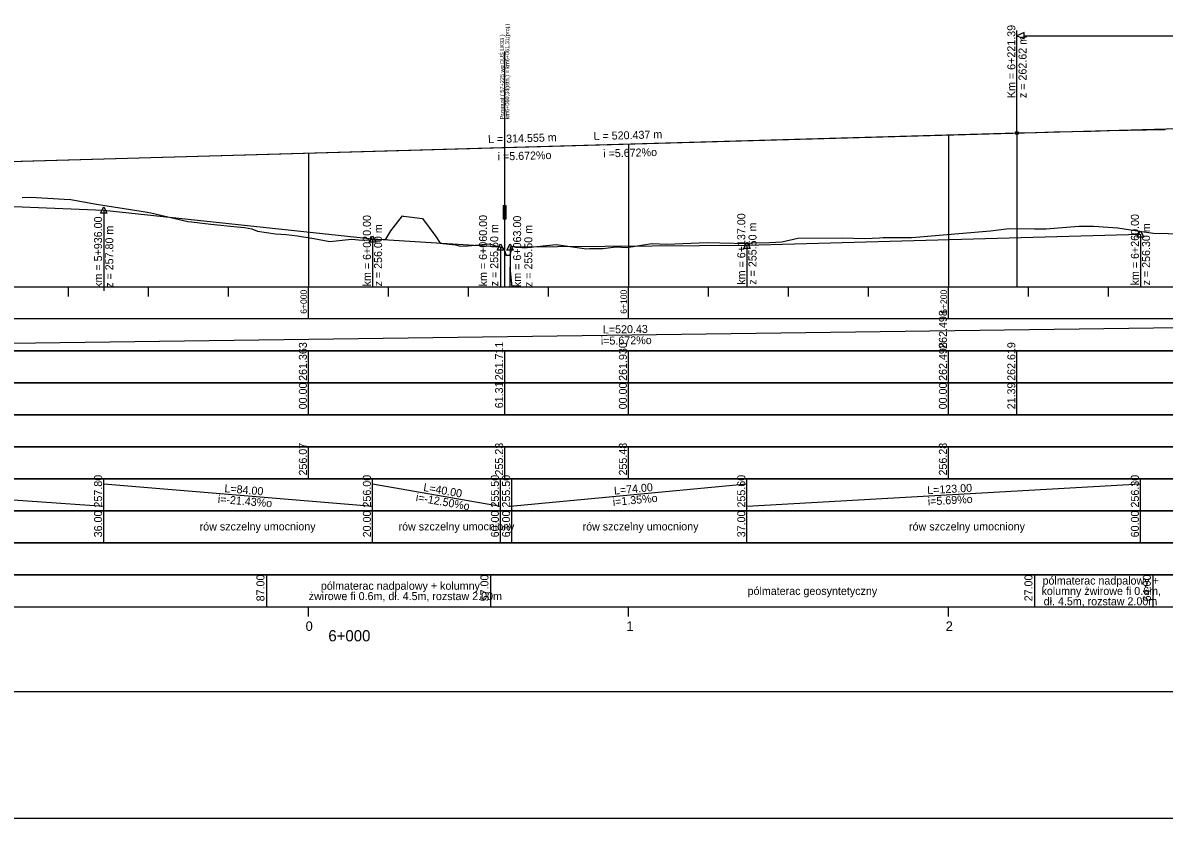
# Model space of a CAD drawing. Extents: x 6445630 to 6518227, y 5499240 to 5511716.
# Drawn here: x 6453041.9 to 6453398.6, y 5506120.7 to 5506369.2 of the extents above; entities that cross this region are included whole.
import ezdxf

# ---------------------------------------------------------------- set-up
doc = ezdxf.new("R2010")
doc.units = 0
for name, color, linetype in [('TOR_PROF-obiekty+opisy', 7, 'Continuous'), ('TOR_PROF-opisy pomocnicze', 7, 'Continuous'), ('TOR_PROF-rowy otwarte', 7, 'Continuous'), ('TOR_PROF-tabelka-geometria T1', 7, 'Continuous'), ('TOR_PROF-tabelka-kilometracja', 7, 'Continuous'), ('TOR_PROF-tabelka-odleglosci T1', 7, 'Continuous'), ('TOR_PROF-tabelka-pochylenia proj T1', 7, 'Continuous'), ('TOR_PROF-tabelka-rodzaj rowu T1', 7, 'Continuous'), ('TOR_PROF-tabelka-rowyT1', 7, 'Continuous'), ('TOR_PROF-tabelka-rzedne istn T1', 7, 'Continuous'), ('TOR_PROF-tabelka-rzedne proj T1', 7, 'Continuous'), ('TOR_PROF-tabelka-teren istniejacy T1', 7, 'Continuous'), ('TOR_PROF-tabelka-warstwa ochronna T1', 7, 'Continuous'), ('TOR_PROF-tor projektowany', 7, 'Continuous'), ('TOR_PROF-uklad odniesienia', 7, 'Continuous'), ('TOR_PROF-warstwa ochronna', 7, 'Continuous'), ('TOR_RAMKI-dodatkowe3', 7, 'Continuous'), ('TOR_RAMKI-MASKA WYCIECIA', 7, 'Continuous')]:
    doc.layers.add(name, color=color, linetype=linetype)

msp = doc.modelspace()

# ---------------------------------------------------------------- linework, layer by layer
at = {"layer": 'TOR_PROF-obiekty+opisy'}
msp.add_line((6453192.52, 5506286.72), (6453192.52, 5506360.27), dxfattribs=at)
for points in [[(6453193, 5506312.06), (6453192.08, 5506312.06), (6453192.08, 5506307.98), (6453193, 5506307.98)], [(6453192.91, 5506311.52), (6453192.16, 5506311.52), (6453192.16, 5506308.52), (6453192.91, 5506308.52)]]:
    msp.add_lwpolyline(points, close=True, dxfattribs=at)
for points in [[(6453193, 5506307.98), (6453193, 5506312.06), (6453192.08, 5506312.06), (6453192.08, 5506307.98), (6453193, 5506307.98)], [(6453192.91, 5506308.52), (6453192.16, 5506308.52), (6453192.16, 5506311.52), (6453192.91, 5506311.52), (6453192.91, 5506308.52)]]:
    msp.add_lwpolyline(points, dxfattribs=at)
at = {"layer": 'TOR_PROF-opisy pomocnicze'}
for p, q in [((6453352.6, 5506334.82), (6453352.6, 5506366.82)), ((6453067.21, 5506310.72), (6453067.21, 5506285.52)), ((6453391.21, 5506303.22), (6453391.21, 5506286.72)), ((6453151.21, 5506301.72), (6453151.21, 5506286.72)), ((6453191.21, 5506299.22), (6453191.21, 5506286.72)), ((6453194.21, 5506299.22), (6453194.17, 5506286.72)), ((6453268.21, 5506299.72), (6453268.21, 5506286.72))]:
    msp.add_line(p, q, dxfattribs=at)
for points in [[(6453352.6, 5506365.22), (6453354.91, 5506364.26), (6453354.91, 5506366.18)], [(6453067.21, 5506311.72), (6453068.21, 5506309.72), (6453066.21, 5506309.72)], [(6453151.21, 5506302.72), (6453152.21, 5506300.72), (6453150.21, 5506300.72)], [(6453391.21, 5506304.22), (6453392.21, 5506302.22), (6453390.21, 5506302.22)], [(6453191.21, 5506300.22), (6453192.21, 5506298.22), (6453190.21, 5506298.22)], [(6453194.21, 5506300.22), (6453195.21, 5506298.22), (6453193.21, 5506298.22)], [(6453268.21, 5506300.72), (6453269.21, 5506298.72), (6453267.21, 5506298.72)]]:
    msp.add_lwpolyline(points, close=True, dxfattribs=at)
msp.add_lwpolyline([(6453354.91, 5506365.22), (6453622.14, 5506365.22)], dxfattribs=at)
msp.add_circle((6453352.6, 5506334.82), 0.5, dxfattribs=at)
at = {"layer": 'TOR_PROF-rowy otwarte'}
for p, q in [((6452967.21, 5506314.72), (6453067.21, 5506310.72)), ((6453067.21, 5506310.72), (6453151.21, 5506301.72)), ((6453268.21, 5506299.72), (6453391.21, 5506303.22)), ((6453151.21, 5506301.72), (6453191.21, 5506299.22)), ((6453194.21, 5506299.22), (6453268.21, 5506299.72))]:
    msp.add_line(p, q, dxfattribs=at)
for points in [[(6453067.21, 5506310.72), (6453067.21, 5506291.72), (6453067.21, 5506286.72), (6453067.21, 5506286.72)], [(6453131.21, 5506303.87), (6453131.21, 5506291.72), (6453131.21, 5506286.72), (6453131.21, 5506286.72)], [(6453391.21, 5506303.22), (6453391.21, 5506291.72), (6453391.21, 5506286.72), (6453391.21, 5506286.72)], [(6453151.21, 5506301.72), (6453151.21, 5506291.72), (6453151.21, 5506286.72), (6453151.21, 5506286.72)], [(6453191.21, 5506299.22), (6453191.21, 5506291.72), (6453191.21, 5506286.72), (6453191.21, 5506286.72)], [(6453194.21, 5506299.22), (6453194.21, 5506291.72), (6453194.71, 5506286.72), (6453194.71, 5506286.72)], [(6453268.21, 5506299.72), (6453268.21, 5506291.72), (6453268.21, 5506286.72), (6453268.21, 5506286.72)]]:
    msp.add_lwpolyline(points, dxfattribs=at)
at = {"layer": 'TOR_PROF-tabelka-geometria T1'}
for points in [[(6452341.21, 5506160.32), (6452367.61, 5506160.32), (6452367.61, 5506160.32), (6452407.61, 5506162.99), (6452407.61, 5506162.99), (6452590.75, 5506162.99), (6452590.75, 5506162.99), (6452630.75, 5506160.32), (6452630.75, 5506160.32), (6454509.94, 5506160.32), (6454509.94, 5506157.65), (6454551.51, 5506157.65), (6454551.51, 5506160.32), (6454558.69, 5506160.32), (6454558.69, 5506164.43), (6454600.28, 5506164.43)], [(6452331.21, 5506160.32), (6454631.21, 5506160.32)]]:
    msp.add_lwpolyline(points, dxfattribs=at)
at = {"layer": 'TOR_PROF-tabelka-kilometracja'}
for points in [[(6453131.21, 5506183.72), (6453131.21, 5506186.72)], [(6453131.21, 5506183.72), (6453131.21, 5506186.72)], [(6453231.21, 5506183.72), (6453231.21, 5506186.72)], [(6453331.21, 5506183.72), (6453331.21, 5506186.72)]]:
    msp.add_lwpolyline(points, dxfattribs=at)
at = {"layer": 'TOR_PROF-tabelka-odleglosci T1'}
msp.add_lwpolyline([(6452331.21, 5506246.72), (6454631.21, 5506246.72), (6454631.21, 5506256.72), (6452331.21, 5506256.72)], close=True, dxfattribs=at)
for points in [[(6453131.21, 5506246.72), (6453131.21, 5506256.72)], [(6453192.52, 5506246.72), (6453192.52, 5506256.72)], [(6453231.21, 5506246.72), (6453231.21, 5506256.72)], [(6453331.21, 5506246.72), (6453331.21, 5506256.72)], [(6453352.6, 5506246.72), (6453352.6, 5506256.72)]]:
    msp.add_lwpolyline(points, dxfattribs=at)
at = {"layer": 'TOR_PROF-tabelka-pochylenia proj T1'}
msp.add_lwpolyline([(6452331.21, 5506266.72), (6454631.21, 5506266.72), (6454631.21, 5506276.72), (6452331.21, 5506276.72)], close=True, dxfattribs=at)
msp.add_lwpolyline([(6452968.1, 5506268.22), (6453488.53, 5506275.22)], dxfattribs=at)
at = {"layer": 'TOR_PROF-tabelka-rodzaj rowu T1'}
msp.add_lwpolyline([(6452331.21, 5506206.72), (6454631.21, 5506206.72), (6454631.21, 5506216.72), (6452331.21, 5506216.72)], close=True, dxfattribs=at)
for points in [[(6453067.21, 5506206.72), (6453067.21, 5506216.72)], [(6453151.21, 5506206.72), (6453151.21, 5506216.72)], [(6453191.21, 5506206.72), (6453191.21, 5506216.72)], [(6453194.71, 5506206.72), (6453194.71, 5506216.72)], [(6453268.21, 5506206.72), (6453268.21, 5506216.72)], [(6453391.21, 5506206.72), (6453391.21, 5506216.72)]]:
    msp.add_lwpolyline(points, dxfattribs=at)
at = {"layer": 'TOR_PROF-tabelka-rowyT1'}
msp.add_lwpolyline([(6452331.21, 5506216.72), (6454631.21, 5506216.72), (6454631.21, 5506226.72), (6452331.21, 5506226.72)], close=True, dxfattribs=at)
for points in [[(6452967.21, 5506225.22), (6453067.21, 5506218.22)], [(6453067.21, 5506216.72), (6453067.21, 5506226.72)], [(6453067.21, 5506225.22), (6453151.21, 5506218.22)], [(6453151.21, 5506216.72), (6453151.21, 5506226.72)], [(6453151.21, 5506225.22), (6453191.21, 5506218.22)], [(6453191.21, 5506216.72), (6453191.21, 5506226.72)], [(6453194.21, 5506218.22), (6453268.21, 5506225.22)], [(6453194.71, 5506216.72), (6453194.71, 5506226.72)], [(6453268.21, 5506216.72), (6453268.21, 5506226.72)], [(6453268.21, 5506218.22), (6453391.21, 5506225.22)], [(6453391.21, 5506216.72), (6453391.21, 5506226.72)]]:
    msp.add_lwpolyline(points, dxfattribs=at)
at = {"layer": 'TOR_PROF-tabelka-rzedne istn T1'}
msp.add_lwpolyline([(6452331.21, 5506236.72), (6454631.21, 5506236.72), (6454631.21, 5506246.72), (6452331.21, 5506246.72)], close=True, dxfattribs=at)
for points in [[(6453131.21, 5506226.72), (6453131.21, 5506236.72)], [(6453192.52, 5506226.72), (6453192.52, 5506236.72)], [(6453231.21, 5506226.72), (6453231.21, 5506236.72)], [(6453331.21, 5506226.72), (6453331.21, 5506236.72)]]:
    msp.add_lwpolyline(points, dxfattribs=at)
at = {"layer": 'TOR_PROF-tabelka-rzedne proj T1'}
msp.add_lwpolyline([(6452331.21, 5506256.72), (6454631.21, 5506256.72), (6454631.21, 5506266.72), (6452331.21, 5506266.72)], close=True, dxfattribs=at)
for points in [[(6453131.21, 5506256.72), (6453131.21, 5506266.72)], [(6453192.52, 5506256.72), (6453192.52, 5506266.72)], [(6453231.21, 5506256.72), (6453231.21, 5506266.72)], [(6453331.21, 5506256.72), (6453331.21, 5506266.72)], [(6453352.6, 5506256.72), (6453352.6, 5506266.72)]]:
    msp.add_lwpolyline(points, dxfattribs=at)
at = {"layer": 'TOR_PROF-tabelka-teren istniejacy T1'}
msp.add_lwpolyline([(6452331.21, 5506226.72), (6454631.21, 5506226.72), (6454631.21, 5506236.72), (6452331.21, 5506236.72)], close=True, dxfattribs=at)
at = {"layer": 'TOR_PROF-tabelka-warstwa ochronna T1'}
msp.add_lwpolyline([(6452331.21, 5506196.72), (6454631.21, 5506196.72), (6454631.21, 5506206.72), (6452331.21, 5506206.72)], close=True, dxfattribs=at)
at = {"layer": 'TOR_PROF-tor projektowany'}
for p, q in [((6452968.1, 5506323.91), (6453488.53, 5506338.67)), ((6453038.05, 5506325.9), (6453352.6, 5506334.82))]:
    msp.add_line(p, q, dxfattribs=at)
for points in [[(6453352.6, 5506334.82), (6453358.39, 5506334.98), (6453364.17, 5506335.13), (6453369.96, 5506335.27), (6453375.74, 5506335.41), (6453381.52, 5506335.54), (6453387.31, 5506335.65), (6453393.09, 5506335.76), (6453398.87, 5506335.86)], [(6453352.6, 5506334.82), (6453352.6, 5506291.72), (6453352.6, 5506286.72), (6453352.6, 5506286.72)], [(6453352.6, 5506334.82), (6453352.6, 5506291.72), (6453352.6, 5506286.72), (6453352.6, 5506286.72)], [(6453231.21, 5506331.38), (6453231.21, 5506291.72), (6453231.21, 5506286.72), (6453231.21, 5506286.72)], [(6453231.21, 5506331.38), (6453231.21, 5506291.72), (6453231.21, 5506286.72), (6453231.21, 5506286.72)], [(6453331.21, 5506334.21), (6453331.21, 5506291.72), (6453331.21, 5506286.72), (6453331.21, 5506286.72)], [(6453331.21, 5506334.21), (6453331.21, 5506291.72), (6453331.21, 5506286.72), (6453331.21, 5506286.72)], [(6453331.21, 5506334.21), (6453331.21, 5506291.72), (6453331.21, 5506286.72), (6453331.21, 5506286.72)], [(6453131.21, 5506328.54), (6453131.21, 5506291.72), (6453131.21, 5506286.72), (6453131.21, 5506286.72)], [(6453131.21, 5506328.54), (6453131.21, 5506291.72), (6453131.21, 5506286.72), (6453131.21, 5506286.72)]]:
    msp.add_lwpolyline(points, dxfattribs=at)
at = {"layer": 'TOR_PROF-uklad odniesienia'}
for p, q in [((6452331.21, 5506286.72), (6454631.21, 5506286.72)), ((6453056.21, 5506283.72), (6453056.21, 5506286.72)), ((6453081.21, 5506283.72), (6453081.21, 5506286.72)), ((6453106.21, 5506283.72), (6453106.21, 5506286.72)), ((6453131.21, 5506276.72), (6453131.21, 5506286.72)), ((6453156.21, 5506283.72), (6453156.21, 5506286.72)), ((6453181.21, 5506283.72), (6453181.21, 5506286.72)), ((6453206.21, 5506283.72), (6453206.21, 5506286.72)), ((6453231.21, 5506276.72), (6453231.21, 5506286.72)), ((6453256.21, 5506283.72), (6453256.21, 5506286.72)), ((6453281.21, 5506283.72), (6453281.21, 5506286.72)), ((6453306.21, 5506283.72), (6453306.21, 5506286.72)), ((6453331.21, 5506276.72), (6453331.21, 5506286.72)), ((6453356.21, 5506283.72), (6453356.21, 5506286.72)), ((6453381.21, 5506283.72), (6453381.21, 5506286.72))]:
    msp.add_line(p, q, dxfattribs=at)
at = {"layer": 'TOR_PROF-warstwa ochronna'}
msp.add_lwpolyline([(6452331.21, 5506186.72), (6454631.21, 5506186.72), (6454631.21, 5506196.72), (6452331.21, 5506196.72)], close=True, dxfattribs=at)
for points in [[(6453118.21, 5506186.72), (6453118.21, 5506196.72)], [(6453188.21, 5506186.72), (6453188.21, 5506196.72)], [(6453358.21, 5506186.72), (6453358.21, 5506196.72)], [(6453395.21, 5506186.72), (6453395.21, 5506196.72)]]:
    msp.add_lwpolyline(points, dxfattribs=at)
at = {"layer": 'TOR_RAMKI-dodatkowe3'}
for p, q in [((6453041.77, 5506314.7), (6453044.4, 5506314.74)), ((6453044.4, 5506314.74), (6453054.91, 5506314.13)), ((6453054.91, 5506314.13), (6453056.91, 5506314.01)), ((6453056.91, 5506314.01), (6453062.07, 5506313.14)), ((6453062.07, 5506313.14), (6453064.95, 5506312.61)), ((6453064.95, 5506312.61), (6453078.96, 5506310.38)), ((6453078.96, 5506310.38), (6453080.79, 5506310.06)), ((6453080.79, 5506310.06), (6453081.99, 5506309.82)), ((6453081.99, 5506309.82), (6453093.48, 5506307.15)), ((6453093.48, 5506307.15), (6453094.69, 5506307.04)), ((6453094.69, 5506307.04), (6453100.65, 5506306.37)), ((6453100.65, 5506306.37), (6453108.91, 5506305.52)), ((6453156.93, 5506304.22), (6453160.59, 5506308.91)), ((6453160.59, 5506308.91), (6453160.82, 5506308.87)), ((6453160.82, 5506308.87), (6453161.04, 5506308.82)), ((6453161.04, 5506308.82), (6453166.89, 5506308.12)), ((6453166.89, 5506308.12), (6453171.04, 5506302.46)), ((6453108.91, 5506305.52), (6453111.2, 5506305.28)), ((6453111.2, 5506305.28), (6453113.51, 5506304.85)), ((6453113.51, 5506304.85), (6453115.33, 5506304.11)), ((6453115.33, 5506304.11), (6453120.94, 5506303.29)), ((6453120.94, 5506303.29), (6453124.26, 5506303.1)), ((6453124.26, 5506303.1), (6453127.81, 5506302.64)), ((6453127.81, 5506302.64), (6453132.87, 5506301.82)), ((6453155.37, 5506301.6), (6453156.93, 5506304.22)), ((6453320.96, 5506302.25), (6453325.95, 5506302.64)), ((6453325.95, 5506302.64), (6453334.4, 5506303.38)), ((6453334.4, 5506303.38), (6453344.37, 5506304.28)), ((6453344.37, 5506304.28), (6453350.19, 5506304.99)), ((6453350.19, 5506304.99), (6453358.04, 5506304.83)), ((6453358.04, 5506304.83), (6453361.77, 5506304.87)), ((6453361.77, 5506304.87), (6453364.24, 5506305.04)), ((6453364.24, 5506305.04), (6453371.97, 5506305.75)), ((6453371.97, 5506305.75), (6453376.48, 5506305.68)), ((6453376.48, 5506305.68), (6453384.17, 5506305.13)), ((6453384.17, 5506305.13), (6453391.48, 5506304.06)), ((6453391.48, 5506304.06), (6453392.34, 5506303.95)), ((6453392.34, 5506303.95), (6453395.24, 5506303.56)), ((6453395.24, 5506303.56), (6453404.46, 5506303.34)), ((6453132.87, 5506301.82), (6453137.91, 5506300.92)), ((6453137.91, 5506300.92), (6453144.7, 5506301.62)), ((6453144.7, 5506301.62), (6453148.01, 5506301.35)), ((6453148.01, 5506301.35), (6453152.98, 5506301.53)), ((6453152.98, 5506301.53), (6453153.66, 5506301.56)), ((6453153.66, 5506301.56), (6453155.37, 5506301.6)), ((6453171.04, 5506302.46), (6453172.36, 5506300.42)), ((6453172.36, 5506300.42), (6453173.24, 5506300.33)), ((6453173.24, 5506300.33), (6453177.13, 5506299.88)), ((6453177.13, 5506299.88), (6453178.59, 5506299.44)), ((6453178.59, 5506299.44), (6453180.98, 5506299.56)), ((6453180.98, 5506299.56), (6453187.79, 5506300.14)), ((6453187.79, 5506300.14), (6453189.93, 5506299.42)), ((6453189.93, 5506299.42), (6453192.21, 5506298.79)), ((6453194.42, 5506297.39), (6453194.95, 5506299.5)), ((6453194.95, 5506299.5), (6453197.85, 5506299.07)), ((6453197.85, 5506299.07), (6453199.57, 5506299.02)), ((6453199.57, 5506299.02), (6453208.64, 5506299.99)), ((6453208.64, 5506299.99), (6453218.13, 5506298.64)), ((6453223.18, 5506298.67), (6453227.37, 5506299.29)), ((6453227.37, 5506299.29), (6453230.68, 5506299.04)), ((6453230.68, 5506299.04), (6453238.52, 5506300.26)), ((6453238.52, 5506300.26), (6453238.65, 5506300.25)), ((6453238.65, 5506300.25), (6453243.21, 5506300.04)), ((6453243.21, 5506300.04), (6453255.79, 5506300.59)), ((6453255.79, 5506300.59), (6453259.76, 5506300.5)), ((6453259.76, 5506300.5), (6453268.57, 5506300.27)), ((6453268.57, 5506300.27), (6453269.96, 5506300.46)), ((6453269.96, 5506300.46), (6453275.42, 5506300.55)), ((6453275.42, 5506300.55), (6453279.15, 5506300.8)), ((6453279.15, 5506300.8), (6453284.12, 5506301.91)), ((6453284.12, 5506301.91), (6453297.95, 5506302.03)), ((6453297.95, 5506302.03), (6453305.07, 5506301.87)), ((6453305.07, 5506301.87), (6453309.64, 5506302.05)), ((6453309.64, 5506302.05), (6453310.76, 5506302.21)), ((6453310.76, 5506302.21), (6453319.7, 5506302.21)), ((6453319.7, 5506302.21), (6453320.96, 5506302.25)), ((6453192.21, 5506298.79), (6453192.78, 5506297.12)), ((6453192.78, 5506297.12), (6453193.03, 5506296.55)), ((6453193.03, 5506296.55), (6453193.33, 5506296.62)), ((6453193.33, 5506296.62), (6453194.12, 5506296.62)), ((6453194.12, 5506296.62), (6453194.42, 5506297.39)), ((6453218.13, 5506298.64), (6453219.03, 5506298.73)), ((6453219.03, 5506298.73), (6453223.18, 5506298.67))]:
    msp.add_line(p, q, dxfattribs=at)
at = {"layer": 'TOR_RAMKI-MASKA WYCIECIA'}
msp.add_lwpolyline([(6452265.31, 5506120.72), (6453965.31, 5506120.72), (6453965.31, 5506407.72), (6452265.31, 5506407.72)], close=True, dxfattribs=at)

# ---------------------------------------------------------------- texts
at = {"layer": 'TOR_PROF-obiekty+opisy'}
for s, p in [('km6+060,34(istn.) = km6+061,31(proj.) ', (6453193.94, 5506339.08)), ('Przepust ( 57+225 wg DUŚ LK93 )', (6453192.32, 5506339.08))]:
    msp.add_text(s, height=1.25, rotation=90, dxfattribs=at).set_placement(p)
at = {"layer": 'TOR_PROF-opisy pomocnicze'}
for s, rotation, p in [('Km = 6+221.39', 90, (6453352.1, 5506345.72)), ('z = 262.62 m', 90, (6453355.6, 5506345.72)), ('L = 314.555 m', 1.6245, (6453187.34, 5506331.63)), ('L = 520.437 m', 1.6245, (6453220.33, 5506332.57)), ('  i =5.672%o', 1.6245, (6453188.5, 5506326.16)), ('  i =5.672%o', 1.6245, (6453221.49, 5506327.1)), ('km = 5+936.00', 90, (6453066.71, 5506286.42)), ('km = 6+020.00', 90, (6453150.71, 5506286.87)), ('z = 256.00 m', 90, (6453154.21, 5506286.87)), ('km = 6+060.00', 90, (6453187, 5506286.9)), ('z = 255.50 m', 90, (6453190.5, 5506286.9)), ('km = 6+063.00', 90, (6453197.66, 5506286.67)), ('km = 6+137.00', 90, (6453267.71, 5506287.41)), ('z = 255.60 m', 90, (6453271.21, 5506287.41)), ('km = 6+260.00', 90, (6453390.71, 5506287.18)), ('z = 256.30 m', 90, (6453394.21, 5506287.18)), ('z = 257.80 m', 90, (6453070.21, 5506286.42)), ('z = 255.50 m', 90, (6453201.16, 5506286.67))]:
    msp.add_text(s, height=2.5, rotation=rotation, dxfattribs=at).set_placement(p)
at = {"layer": 'TOR_PROF-tabelka-kilometracja'}
for s, p in [('0', (6453130.32, 5506179.22)), ('1', (6453230.56, 5506179.22)), ('2', (6453330.33, 5506179.22))]:
    msp.add_text(s, height=3, dxfattribs=at).set_placement(p)
msp.add_text('6+000', height=3.5, rotation=360, dxfattribs=at).set_placement((6453137.42, 5506175.97))
at = {"layer": 'TOR_PROF-tabelka-odleglosci T1'}
for s, p in [('00.00', (6453130.71, 5506248.47)), ('61.31', (6453192.02, 5506248.8)), ('00.00', (6453230.71, 5506248.47)), ('00.00', (6453330.71, 5506248.47)), ('21.39', (6453352.1, 5506248.47))]:
    msp.add_text(s, height=2.5, rotation=90, dxfattribs=at).set_placement(p)
at = {"layer": 'TOR_PROF-tabelka-pochylenia proj T1'}
for s, rotation, p in [('262.498', 90, (6453330.71, 5506267.36)), ('L=520.43', 0.7706, (6453223.23, 5506272.16)), ('i=5.672%o', 0.7706, (6453222.58, 5506268.65))]:
    msp.add_text(s, height=2.5, rotation=rotation, dxfattribs=at).set_placement(p)
at = {"layer": 'TOR_PROF-tabelka-rodzaj rowu T1'}
for s, p in [('36.00', (6453066.71, 5506208.47)), ('20.00', (6453150.71, 5506208.47)), ('60.00', (6453190.71, 5506208.47)), ('63.00', (6453194.21, 5506208.47)), ('37.00', (6453267.71, 5506208.47)), ('60.00', (6453390.71, 5506208.47))]:
    msp.add_text(s, height=2.5, rotation=90, dxfattribs=at).set_placement(p)
at = {"layer": 'TOR_PROF-tabelka-rowyT1'}
for s, rotation, p in [('257.80', 90, (6453066.71, 5506217.79)), ('256.00', 90, (6453150.71, 5506217.79)), ('255.50', 90, (6453190.71, 5506217.79)), ('255.50', 90, (6453194.21, 5506217.79)), ('255.60', 90, (6453267.71, 5506217.79)), ('256.30', 90, (6453390.71, 5506217.79)), ('L=84.00', 355.2364, (6453104.87, 5506222.59)), ('L=40.00', 350.0738, (6453166.97, 5506222.98)), ('L=74.00', 5.4038, (6453226.79, 5506221.81)), ('L=123.00', 3.2572, (6453324.62, 5506221.94)), ('i=-21.43%o', 355.2364, (6453102.8, 5506219.25)), ('i=-12.50%o', 350.0738, (6453164.61, 5506219.84)), ('i=1.35%o', 5.4038, (6453226.42, 5506218.26)), ('i=5.69%o', 3.2572, (6453324.8, 5506218.44)), ('rów szczelny umocniony', 0.087, (6453097.2, 5506210.6)), ('rów szczelny umocniony', 0.087, (6453159.35, 5506210.6)), ('rów szczelny umocniony', 0.087, (6453216.86, 5506210.6)), ('rów szczelny umocniony', 0.087, (6453318.88, 5506210.6))]:
    msp.add_text(s, height=2.5, rotation=rotation, dxfattribs=at).set_placement(p)
at = {"layer": 'TOR_PROF-tabelka-rzedne istn T1'}
for s, p in [('256.07', (6453130.71, 5506227.79)), ('255.23', (6453192.02, 5506227.79)), ('255.48', (6453230.71, 5506227.79)), ('256.28', (6453330.71, 5506227.79))]:
    msp.add_text(s, height=2.5, rotation=90, dxfattribs=at).set_placement(p)
at = {"layer": 'TOR_PROF-tabelka-rzedne proj T1'}
for s, p in [('261.363', (6453130.71, 5506257.36)), ('261.711', (6453192.02, 5506257.53)), ('261.930', (6453230.71, 5506257.36)), ('262.498', (6453330.71, 5506257.36)), ('262.619', (6453352.1, 5506257.36))]:
    msp.add_text(s, height=2.5, rotation=90, dxfattribs=at).set_placement(p)
at = {"layer": 'TOR_PROF-uklad odniesienia'}
for s, p in [('6+000', (6453130.71, 5506278.33)), ('6+100', (6453230.71, 5506278.33)), ('6+200', (6453330.71, 5506278.33))]:
    msp.add_text(s, height=2, rotation=90, dxfattribs=at).set_placement(p)
at = {"layer": 'TOR_PROF-warstwa ochronna'}
for s, p in [('87.00', (6453117.45, 5506188.47)), ('57.00', (6453187.45, 5506188.47)), ('27.00', (6453357.45, 5506188.47)), ('64.00', (6453394.45, 5506188.47))]:
    msp.add_text(s, height=2.5, rotation=90, dxfattribs=at).set_placement(p)
for s, p in [('pólmaterac nadpalowy + ', (6453360.6, 5506193.71)), ('pólmaterac nadpalowy + kolumny', (6453135.07, 5506192.09)), ('pólmaterac geosyntetyczny', (6453268.42, 5506190.47)), ('kolumny żwirowe fi 0.6m, ', (6453360.28, 5506190.47)), ('żwirowe fi 0.6m, dł. 4.5m, rozstaw 2.00m', (6453131.28, 5506188.86)), ('dł. 4.5m, rozstaw 2.00m', (6453360.95, 5506187.24))]:
    msp.add_text(s, height=2.5, dxfattribs=at).set_placement(p)

doc.saveas('drawing.dxf')
